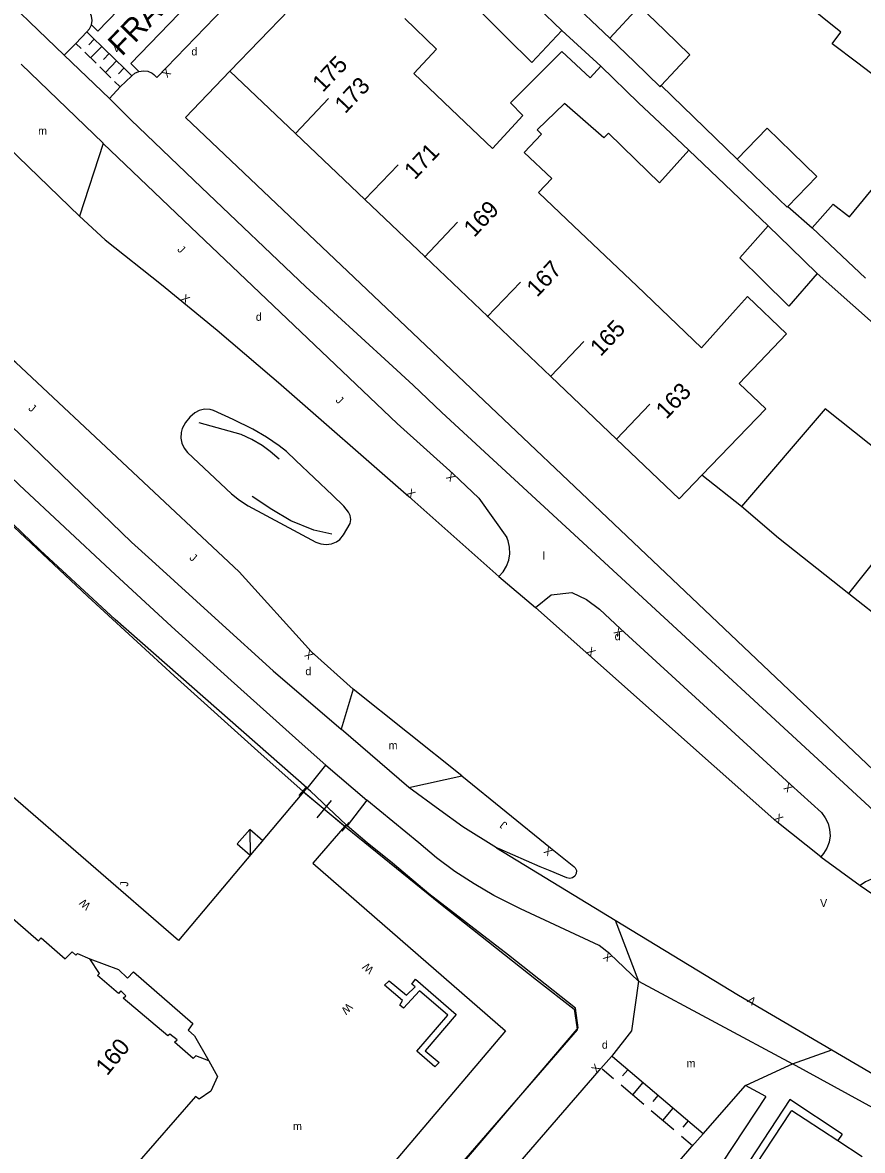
# Model space of a CAD drawing. Extents: x 134999 to 136502, y 457398 to 459002.
# Drawn here: x 135299.1 to 135351.5, y 457722.8 to 457793.2 of the extents above; entities that cross this region are included whole.
import ezdxf

# ---------------------------------------------------------------- set-up
doc = ezdxf.new("R2010")
doc.units = 0
for name, color, linetype in [('RI_DGTB_15', 7, 'Continuous'), ('RI_DGTB_2', 7, 'Continuous'), ('RI_DGTB_29', 7, 'Continuous'), ('RI_DGTB_30', 7, 'Continuous'), ('RI_DGTB_31', 7, 'Continuous'), ('RI_DGTB_32', 7, 'Continuous'), ('RI_DGTB_35', 7, 'Continuous'), ('RI_DGTB_36', 7, 'Continuous'), ('RI_DGTB_37', 7, 'Continuous'), ('RI_DGTB_4', 7, 'Continuous'), ('RI_DGTB_43', 7, 'Continuous'), ('RI_DGTB_45', 7, 'Continuous'), ('RI_DGTB_48', 7, 'Continuous'), ('RI_DGTB_49', 7, 'Continuous'), ('RI_DGTB_5', 7, 'Continuous'), ('RI_DGTB_53', 7, 'Continuous'), ('RI_DGTB_54', 7, 'Continuous'), ('RI_DGTB_55', 7, 'Continuous'), ('RI_DGTB_6', 7, 'Continuous')]:
    doc.layers.add(name, color=color, linetype=linetype)

msp = doc.modelspace()

# ---------------------------------------------------------------- linework, layer by layer
at = {"layer": 'RI_DGTB_15'}
for p, q in [((135316.122, 457786.299), (135318.191, 457788.472)), ((135320.465, 457782.167), (135322.534, 457784.34)), ((135324.177, 457778.571), (135326.246, 457780.744)), ((135328.105, 457774.831), (135330.174, 457777.004)), ((135332.07, 457771.129), (135334.139, 457773.302)), ((135336.177, 457767.207), (135338.246, 457769.38)), ((135350.679, 457757.552), (135352.542, 457759.904))]:
    msp.add_line(p, q, dxfattribs=at)
at = {"layer": 'RI_DGTB_2'}
for points in [[(135344.893, 457721.893), (135347.062, 457725.193), (135347.117, 457725.277), (135347.953, 457724.727)], [(135347.953, 457724.727), (135349.991, 457723.39)], [(135349.991, 457723.39), (135351.511, 457722.392)]]:
    msp.add_lwpolyline(points, dxfattribs=at)
at = {"layer": 'RI_DGTB_30'}
for points in [[(135312.485, 457741.933), (135313.292, 457741.221), (135314.081, 457742.116), (135313.274, 457742.828), (135312.485, 457741.933)], [(135313.274, 457742.828), (135313.292, 457741.221)]]:
    msp.add_lwpolyline(points, dxfattribs=at)
at = {"layer": 'RI_DGTB_31'}
for p, q in [((135302.748, 457791.589), (135302.415, 457791.915)), ((135303.564, 457792.189), (135303.214, 457791.832)), ((135304.027, 457791.734), (135303.327, 457791.02)), ((135303.674, 457790.679), (135302.979, 457791.361)), ((135304.491, 457791.279), (135304.14, 457790.922)), ((135304.601, 457789.769), (135303.906, 457790.451)), ((135304.954, 457790.823), (135304.253, 457790.11)), ((135305.417, 457790.368), (135305.067, 457790.012)), ((135305.18, 457789.2), (135304.833, 457789.541)), ((135341.581, 457723.822), (135335.926, 457728.614)), ((135335.986, 457727.253), (135335.28, 457727.851)), ((135336.869, 457727.816), (135336.545, 457727.434)), ((135337.871, 457725.655), (135336.458, 457726.853)), ((135337.811, 457727.017), (135337.165, 457726.254)), ((135338.754, 457726.218), (135338.43, 457725.837)), ((135339.697, 457725.419), (135339.05, 457724.656)), ((135339.756, 457724.058), (135338.343, 457725.256)), ((135340.639, 457724.621), (135340.315, 457724.239)), ((135340.927, 457723.065), (135340.228, 457723.658))]:
    msp.add_line(p, q, dxfattribs=at)
for points in [[(135303.438, 457792.313), (135303.101, 457792.644)], [(135305.487, 457790.3), (135303.438, 457792.313)], [(135305.901, 457789.893), (135305.487, 457790.3)]]:
    msp.add_lwpolyline(points, dxfattribs=at)
at = {"layer": 'RI_DGTB_32'}
msp.add_lwpolyline([(135303.274, 457734.748), (135305.067, 457734.082), (135305.639, 457733.536), (135306.02, 457733.942), (135309.726, 457730.711), (135309.434, 457730.299), (135309.828, 457729.943), (135310.705, 457728.382)], dxfattribs=at)
at = {"layer": 'RI_DGTB_4'}
for p, q in [((135312.032, 457790.192), (135316.122, 457786.299)), ((135316.122, 457786.299), (135320.464, 457782.166)), ((135320.464, 457782.166), (135324.207, 457778.602)), ((135324.207, 457778.602), (135328.135, 457774.863)), ((135328.135, 457774.863), (135332.064, 457771.123)), ((135332.064, 457771.123), (135336.177, 457767.207)), ((135345.489, 457769.099), (135341.508, 457764.958)), ((135354.99, 457754.136), (135350.678, 457757.55))]:
    msp.add_line(p, q, dxfattribs=at)
for points in [[(135317.616, 457795.909), (135317.574, 457795.952), (135312.032, 457790.192)], [(135336.177, 457767.207), (135340.09, 457763.483), (135341.508, 457764.958)], [(135350.678, 457757.55), (135346.296, 457761.02), (135343.985, 457762.997)], [(135298.138, 457737.56), (135300.083, 457735.878), (135300.248, 457736.049), (135301.742, 457734.748), (135302.181, 457735.192), (135302.416, 457734.977), (135302.505, 457735.085), (135303.274, 457734.748)], [(135310.705, 457728.382), (135309.904, 457728.693), (135309.746, 457728.528), (135308.576, 457729.531), (135308.728, 457729.696), (135308.271, 457730.039), (135308.163, 457729.931), (135305.365, 457732.279), (135305.524, 457732.432), (135305.226, 457732.755), (135305.073, 457732.584), (135303.764, 457733.701), (135303.884, 457733.834), (135303.274, 457734.748)], [(135310.705, 457728.382), (135311.252, 457727.392), (135310.849, 457726.487), (135310.114, 457725.983), (135309.89, 457726.153), (135304.806, 457720.309), (135304.895, 457720.207), (135304.654, 457719.941), (135304.317, 457718.97), (135303.528, 457718.455), (135303.458, 457718.538), (135303.325, 457718.417)]]:
    msp.add_lwpolyline(points, dxfattribs=at)
at = {"layer": 'RI_DGTB_48'}
for p, q in [((135316.625, 457745.174), (135316.586, 457745.207)), ((135319.212, 457743.021), (135319.257, 457742.983)), ((135333.533, 457731.591), (135333.708, 457730.357)), ((135331.403, 457727.651), (135324.569, 457719.788))]:
    msp.add_line(p, q, dxfattribs=at)
for points in [[(135291.629, 457768.356), (135292.566, 457767.461), (135297.837, 457762.388), (135303.163, 457757.372), (135308.545, 457752.416), (135313.98, 457747.518), (135316.586, 457745.207)], [(135319.257, 457742.983), (135325.191, 457738.176), (135331.175, 457733.432), (135333.533, 457731.591)], [(135333.708, 457730.357), (135333.714, 457730.311), (135331.403, 457727.651)]]:
    msp.add_lwpolyline(points, dxfattribs=at)
at = {"layer": 'RI_DGTB_49'}
for points in [[(135315.109, 457765.941), (135314.546, 457766.437), (135314.04, 457766.809), (135313.401, 457767.186), (135312.725, 457767.493), (135310.12, 457768.223)], [(135318.405, 457761.27), (135317.266, 457761.517), (135315.831, 457762.108), (135314.642, 457762.814), (135313.414, 457763.623)], [(135321.69, 457733.09), (135321.97, 457733.38), (135323.06, 457732.47), (135323.59, 457733), (135323.39, 457733.16), (135323.62, 457733.48), (135326.15, 457731.27), (135324.22, 457729), (135325.1, 457728.27), (135324.83, 457727.99), (135323.7, 457728.97), (135325.63, 457731.23), (135323.86, 457732.74), (135322.88, 457731.66), (135322.64, 457731.86), (135322.81, 457732.14), (135321.69, 457733.09)]]:
    msp.add_lwpolyline(points, dxfattribs=at)
at = {"layer": 'RI_DGTB_5'}
for p, q in [((135332.129, 457783.475), (135330.407, 457785.114)), ((135332.129, 457783.475), (135331.308, 457782.612)), ((135331.308, 457782.612), (135333.513, 457780.511)), ((135333.513, 457780.511), (135337.44, 457776.769)), ((135351.713, 457777.262), (135348.39, 457780.406)), ((135337.44, 457776.769), (135341.485, 457772.913))]:
    msp.add_line(p, q, dxfattribs=at)
for points in [[(135351.238, 457790.679), (135349.64, 457791.9), (135350.187, 457792.626), (135347.85, 457794.495)], [(135325.844, 457787.817), (135323.524, 457790.028), (135324.926, 457791.568), (135322.946, 457793.466)], [(135348.39, 457780.406), (135349.694, 457781.876), (135350.711, 457781.077), (135356.233, 457787.792), (135353.836, 457789.71), (135353.343, 457789.071), (135351.238, 457790.679)], [(135325.844, 457787.817), (135328.427, 457785.356), (135330.321, 457787.411)], [(135331.215, 457786.525), (135331.491, 457786.252), (135330.407, 457785.114)], [(135343.824, 457770.685), (135346.777, 457773.786), (135344.347, 457776.101), (135343.611, 457775.281)], [(135343.611, 457775.281), (135341.485, 457772.913)], [(135345.489, 457769.099), (135343.824, 457770.685)], [(135355.72, 457763.917), (135349.197, 457769.095), (135343.985, 457762.997)]]:
    msp.add_lwpolyline(points, dxfattribs=at)
at = {"layer": 'RI_DGTB_53'}
for p, q in [((135303.791, 457792.679), (135303.382, 457793.067)), ((135304.51, 457788.47), (135301.68, 457791.18)), ((135304.11, 457785.68), (135298.995, 457790.615)), ((135305.837, 457790.663), (135306.352, 457790.172)), ((135294.199, 457789.281), (135302.632, 457781.119)), ((135304.124, 457785.666), (135302.632, 457781.119)), ((135304.124, 457785.666), (135304.11, 457785.68)), ((135302.632, 457781.119), (135304.24, 457779.654)), ((135328.823, 457758.619), (135331.104, 457756.686)), ((135319.734, 457751.584), (135318.977, 457749.084)), ((135326.518, 457746.166), (135319.734, 457751.584)), ((135323.204, 457745.445), (135318.977, 457749.084)), ((135323.204, 457745.445), (135326.518, 457746.166)), ((135316.364, 457744.94), (135316.808, 457745.474)), ((135316.586, 457745.207), (135319.257, 457742.983)), ((135316.827, 457745.415), (135316.625, 457745.174)), ((135316.625, 457745.174), (135319.212, 457743.021)), ((135316.862, 457745.384), (135316.827, 457745.415)), ((135317.06, 457745.21), (135316.862, 457745.384)), ((135319.286, 457743.106), (135317.06, 457745.21)), ((135317.477, 457743.561), (135318.366, 457744.629)), ((135319.035, 457742.716), (135319.479, 457743.25)), ((135319.286, 457743.106), (135319.212, 457743.021)), ((135319.348, 457743.054), (135319.286, 457743.106)), ((135348.924, 457741.118), (135351.386, 457739.32)), ((135336.092, 457737.153), (135337.549, 457733.353)), ((135337.549, 457733.353), (135347.165, 457728.196)), ((135331.403, 457727.651), (135333.708, 457730.357)), ((135347.165, 457728.196), (135349.616, 457729.06)), ((135341.581, 457723.822), (135344.226, 457726.825)), ((135345.487, 457726.152), (135344.226, 457726.825)), ((135346.986, 457725.951), (135344.489, 457722.159)), ((135350.258, 457723.797), (135346.986, 457725.951)), ((135350.258, 457723.797), (135349.991, 457723.39))]:
    msp.add_line(p, q, dxfattribs=at)
for points in [[(135301.68, 457791.18), (135296.76, 457795.91), (135292.518, 457800)], [(135310.853, 457800), (135303.791, 457792.679)], [(135314.847, 457800), (135305.837, 457790.663)], [(135303.382, 457793.067), (135303.43, 457793.339), (135303.398, 457793.612), (135303.29, 457793.865), (135303.11, 457794.08), (135302.875, 457794.3)], [(135303.097, 457792.648), (135303.259, 457792.821), (135303.382, 457793.067)], [(135301.68, 457791.18), (135302.42, 457791.92), (135303.097, 457792.648)], [(135305.903, 457789.89), (135306.094, 457790.054), (135306.352, 457790.172)], [(135306.352, 457790.172), (135306.631, 457790.213), (135306.912, 457790.174), (135307.17, 457790.059), (135307.29, 457789.97), (135307.468, 457789.783)], [(135304.51, 457788.47), (135305.18, 457789.2), (135305.88, 457789.87), (135305.903, 457789.89)], [(135362.382, 457734.648), (135325.266, 457768.872), (135323.48, 457770.58), (135321.95, 457771.96), (135316.78, 457776.71), (135310.25, 457782.92), (135305.84, 457787.15), (135304.51, 457788.47)], [(135304.124, 457785.666), (135309.6, 457780.45), (135322.466, 457768.187), (135325.98, 457765.027), (135327.581, 457763.506), (135329.318, 457761.051)], [(135281.55, 457780.99), (135291.07, 457771.85), (135298.87, 457764.34), (135304.57, 457759.02), (135308.39, 457755.51), (135312.1, 457752.12), (135316.72, 457747.98), (135318.03, 457746.84)], [(135304.24, 457779.654), (135307.757, 457776.869), (135311.232, 457774.015), (135314.655, 457771.099), (135315.075, 457770.734)], [(135293.83, 457775.82), (135292.43, 457773.9), (135293.13, 457773.18), (135293.97, 457772.26), (135305.89, 457760.76), (135307.16, 457759.62), (135311.34, 457755.81), (135314.74, 457752.74), (135318.977, 457749.084)], [(135319.734, 457751.584), (135317.124, 457753.91), (135312.604, 457758.925), (135298.661, 457771.979), (135293.84, 457775.81)], [(135315.075, 457770.734), (135323.197, 457763.61), (135328.823, 457758.619)], [(135316.142, 457765.877), (135315.566, 457766.422), (135315.114, 457766.78), (135314.312, 457767.333), (135313.468, 457767.818), (135312.243, 457768.426), (135311.002, 457769), (135310.795, 457769.049), (135310.45, 457769.064), (135310.111, 457769), (135309.851, 457768.846), (135309.524, 457768.573), (135309.253, 457768.243), (135309.049, 457767.869), (135308.983, 457767.608), (135308.971, 457767.272), (135309.038, 457766.942), (135309.181, 457766.637), (135309.392, 457766.374)], [(135316.827, 457745.415), (135304.87, 457755.93), (135300.18, 457760.27), (135291.69, 457768.42)], [(135312.121, 457763.78), (135312.626, 457763.381), (135313.176, 457763.045), (135317.393, 457760.776), (135317.707, 457760.662), (135318.038, 457760.625), (135318.369, 457760.668), (135318.681, 457760.788), (135318.899, 457760.931), (135319.133, 457761.229), (135319.544, 457761.942), (135319.587, 457762.185), (135319.55, 457762.429), (135319.438, 457762.648), (135319.155, 457763.026), (135318.437, 457763.705)], [(135328.823, 457758.619), (135329.099, 457758.916), (135329.311, 457759.262), (135329.452, 457759.643), (135329.515, 457760.044), (135329.499, 457760.449), (135329.403, 457760.843), (135329.318, 457761.051)], [(135331.104, 457756.686), (135332.093, 457757.487), (135333.379, 457757.618), (135334.3, 457757.18), (135335.12, 457756.59), (135336.43, 457755.356), (135347.032, 457745.625), (135348.963, 457743.875), (135349.206, 457743.561), (135349.382, 457743.206), (135349.482, 457742.822), (135349.504, 457742.426), (135349.446, 457742.034), (135349.311, 457741.661), (135349.103, 457741.323), (135348.924, 457741.118)], [(135348.924, 457741.118), (135346.173, 457743.311), (135334.44, 457753.721), (135331.104, 457756.686)], [(135326.518, 457746.166), (135332.04, 457741.67), (135333.51, 457740.51), (135333.597, 457740.421), (135333.667, 457740.255), (135333.66, 457740.074), (135333.576, 457739.914), (135333.432, 457739.805), (135333.256, 457739.768), (135333.08, 457739.81), (135332.02, 457740.25), (135331.413, 457740.499), (135328.84, 457741.61), (135328.67, 457741.67)], [(135328.67, 457741.67), (135326.58, 457742.99), (135325.13, 457744.02), (135323.204, 457745.445)], [(135337.549, 457733.353), (135335.762, 457735.051), (135335.09, 457735.57), (135330.18, 457737.87), (135329.796, 457738.048), (135328.519, 457738.699), (135327.28, 457739.42), (135326.083, 457740.208), (135324.932, 457741.063), (135323.83, 457741.98), (135320.581, 457744.661)], [(135333.708, 457730.357), (135333.776, 457730.437), (135333.61, 457731.67), (135329.43, 457734.98), (135324.46, 457738.8), (135322.18, 457740.71), (135320.6, 457741.99), (135319.348, 457743.054)], [(135359.37, 457734.935), (135353.587, 457739.683), (135353.32, 457739.772), (135352.912, 457739.837), (135352.5, 457739.822), (135352.099, 457739.728), (135351.723, 457739.558), (135351.386, 457739.32)], [(135351.386, 457739.32), (135351.78, 457739.048), (135354.174, 457737.455), (135356.612, 457735.928), (135359.091, 457734.47), (135359.176, 457734.441), (135359.321, 457734.457), (135359.437, 457734.545), (135359.49, 457734.681), (135359.465, 457734.825), (135359.37, 457734.935)], [(135337.549, 457733.353), (135337.108, 457730.251), (135335.85, 457728.646)], [(135335.203, 457727.903), (135335.85, 457728.646)], [(135346.705, 457727.981), (135347.165, 457728.196)], [(135380.801, 457709.983), (135371.172, 457715.184), (135365.999, 457717.949), (135352.405, 457725.306), (135347.165, 457728.196)], [(135324.569, 457719.788), (135324.646, 457719.721), (135331.403, 457727.651)], [(135330.06, 457718.99), (135328.562, 457720.222), (135335.083, 457727.765), (135335.203, 457727.903)], [(135344.226, 457726.825), (135346.705, 457727.981)], [(135345.487, 457726.152), (135340.034, 457717.881), (135337.795, 457719.434)], [(135340.885, 457723.015), (135341.581, 457723.822)], [(135337.795, 457719.434), (135340.885, 457723.015)]]:
    msp.add_lwpolyline(points, dxfattribs=at)
at = {"layer": 'RI_DGTB_54'}
for p, q in [((135317.327, 457800), (135307.468, 457789.783)), ((135335.763, 457792.251), (135331.072, 457796.677)), ((135332.768, 457792.722), (135335.194, 457790.497)), ((135343.696, 457784.698), (135338.967, 457789.28)), ((135340.698, 457785.242), (135345.639, 457780.534)), ((135346.871, 457781.731), (135348.39, 457780.406)), ((135312.121, 457763.78), (135309.392, 457766.374)), ((135316.142, 457765.877), (135318.437, 457763.705)), ((135343.985, 457762.997), (135341.508, 457764.958)), ((135316.862, 457745.384), (135318.03, 457746.84)), ((135318.03, 457746.84), (135320.581, 457744.661)), ((135320.581, 457744.661), (135319.348, 457743.054))]:
    msp.add_line(p, q, dxfattribs=at)
for points in [[(135426.726, 457701.712), (135424.576, 457698.366), (135354.248, 457744.604), (135309.259, 457787.28), (135312.032, 457790.192)], [(135348.694, 457777.546), (135353.161, 457773.601), (135357.835, 457770.007)], [(135328.67, 457741.67), (135336.092, 457737.153)], [(135336.092, 457737.153), (135343.792, 457732.467), (135349.616, 457729.06)], [(135349.616, 457729.06), (135359.617, 457723.21), (135374.933, 457714.847), (135382.08, 457710.953), (135426.493, 457681.906), (135442.83, 457671.181), (135444.999, 457669.713), (135446.276, 457668.5), (135453.678, 457661.988), (135452.525, 457661.039)]]:
    msp.add_lwpolyline(points, dxfattribs=at)
at = {"layer": 'RI_DGTB_55'}
for points in [[(135316.625, 457745.174), (135308.82, 457735.88), (135270.486, 457769.108)], [(135319.212, 457743.021), (135317.2, 457740.72), (135329.24, 457730.25), (135322.16, 457721.91), (135323.914, 457720.356), (135324.569, 457719.788)]]:
    msp.add_lwpolyline(points, dxfattribs=at)
at = {"layer": 'RI_DGTB_6'}
msp.add_line((135331.215, 457786.525), (135332.921, 457788.159), dxfattribs=at)
for points in [[(135329.33, 457792.26), (135327.775, 457793.8), (135329.602, 457795.716)], [(135331.228, 457794.178), (135332.768, 457792.722)], [(135339.179, 457792.731), (135337.609, 457794.251), (135335.763, 457792.251)], [(135332.768, 457792.722), (135330.884, 457790.721), (135329.33, 457792.26)], [(135338.967, 457789.28), (135340.749, 457791.211), (135339.179, 457792.731)], [(135335.763, 457792.251), (135337.286, 457790.776)], [(135332.754, 457791.414), (135329.555, 457788.215), (135330.321, 457787.411)], [(135334.517, 457789.776), (135332.754, 457791.414)], [(135335.194, 457790.497), (135334.517, 457789.776)], [(135339.205, 457786.649), (135337.548, 457788.212), (135335.194, 457790.497)], [(135337.286, 457790.776), (135338.903, 457789.211), (135338.967, 457789.28)], [(135335.667, 457786.317), (135335.383, 457786.03), (135332.921, 457788.159)], [(135340.698, 457785.242), (135339.205, 457786.649)], [(135335.667, 457786.317), (135337.361, 457784.66)], [(135347.127, 457785.118), (135345.576, 457786.624), (135343.696, 457784.698)], [(135337.361, 457784.66), (135338.852, 457783.202), (135340.698, 457785.242)], [(135343.696, 457784.698), (135345.261, 457783.198)], [(135346.871, 457781.731), (135348.677, 457783.613), (135347.127, 457785.118)], [(135345.261, 457783.198), (135346.835, 457781.689), (135346.871, 457781.731)], [(135345.26, 457777.149), (135343.864, 457778.525), (135345.639, 457780.534)], [(135345.639, 457780.534), (135347.04, 457779.164)], [(135347.04, 457779.164), (135348.694, 457777.546)], [(135348.694, 457777.546), (135346.929, 457775.505), (135345.26, 457777.149)]]:
    msp.add_lwpolyline(points, dxfattribs=at)

# ---------------------------------------------------------------- texts
at = {"layer": 'RI_DGTB_29'}
for p in [(135309.624, 457791.165), (135313.652, 457774.591), (135336.055, 457754.641), (135316.742, 457752.461)]:
    msp.add_text('d', height=0.5, dxfattribs=at).set_placement(p)
msp.add_text('d', height=0.5, rotation=359.99965, dxfattribs=at).set_placement((135335.26, 457729.13))
at = {"layer": 'RI_DGTB_30'}
for p in [(135304.738, 457791.38), (135348.883, 457737.981)]:
    msp.add_text('V', height=0.5, dxfattribs=at).set_placement(p)
for s, height, rotation, p in [('X', 0.499, 226.31846, (135308.051, 457790.393)), ('X', 0.5, 321.41861, (135308.929, 457775.915)), ('X', 0.5, 136.45755, (135326.161, 457764.855)), ('X', 0.5, 318.74114, (135323.009, 457763.775)), ('X', 0.5, 136.72008, (135336.612, 457755.185)), ('X', 0.5, 318.41771, (135334.253, 457753.887)), ('X', 0.5, 138.08096, (135317.298, 457753.756)), ('X', 0.5, 137.45163, (135347.216, 457745.456)), ('X', 0.5, 321.43511, (135345.978, 457743.467)), ('X', 0.5, 140.45247, (135332.233, 457741.511)), ('W', 0.5, 139.12556, (135303.379, 457738.125)), ('X', 0.5, 138.91783, (135335.951, 457734.887)), ('W', 0.499, 139.05163, (135321.06, 457734.13)), ('W', 0.5, 224.99912, (135319.39, 457732.024)), ('V', 0.499, 141.64361, (135344.946, 457732.198)), ('X', 0.5, 48.96899, (135334.919, 457727.576))]:
    msp.add_text(s, height=height, rotation=rotation, dxfattribs=at).set_placement(p)
at = {"layer": 'RI_DGTB_31'}
for height, rotation, p in [(0.499, 316.24542, (135308.712, 457779.003)), (0.499, 316.24542, (135318.592, 457769.589)), (0.5, 320.81045, (135299.408, 457769.063)), (0.5, 320.81045, (135309.464, 457759.727)), (0.499, 141.64361, (135329.399, 457743.178)), (0.5, 90, (135305.683, 457739.252))]:
    msp.add_text('J', height=height, rotation=rotation, dxfattribs=at).set_placement(p)
at = {"layer": 'RI_DGTB_35'}
for s, rotation, p in [('175', 46.4074, (135317.831, 457788.819)), ('163', 46.4158, (135339.284, 457768.398)), ('160', 50.8927, (135304.366, 457727.396))]:
    msp.add_text(s, height=1.054, rotation=rotation, dxfattribs=at).set_placement(p)
at = {"layer": 'RI_DGTB_36'}
for s, p in [('173', (135319.23, 457787.49)), ('171', (135323.571, 457783.357)), ('169', (135327.284, 457779.761)), ('167', (135331.212, 457776.022)), ('165', (135335.178, 457772.32))]:
    msp.add_text(s, height=1.054, rotation=46.4158, dxfattribs=at).set_placement(p)
at = {"layer": 'RI_DGTB_37'}
msp.add_text('FRAMBOOSSTRAAT', height=1.4, rotation=46.01943, dxfattribs=at).set_placement((135305.288, 457791.063))
at = {"layer": 'RI_DGTB_43'}
for p in [(135300.056, 457786.21), (135321.94, 457747.827), (135340.543, 457727.978)]:
    msp.add_text('m', height=0.5, rotation=359.99965, dxfattribs=at).set_placement(p)
msp.add_text('l', height=0.5, dxfattribs=at).set_placement((135331.551, 457759.671))
at = {"layer": 'RI_DGTB_45'}
msp.add_text('m', height=0.5, dxfattribs=at).set_placement((135315.968, 457724.048))

doc.saveas('drawing.dxf')
